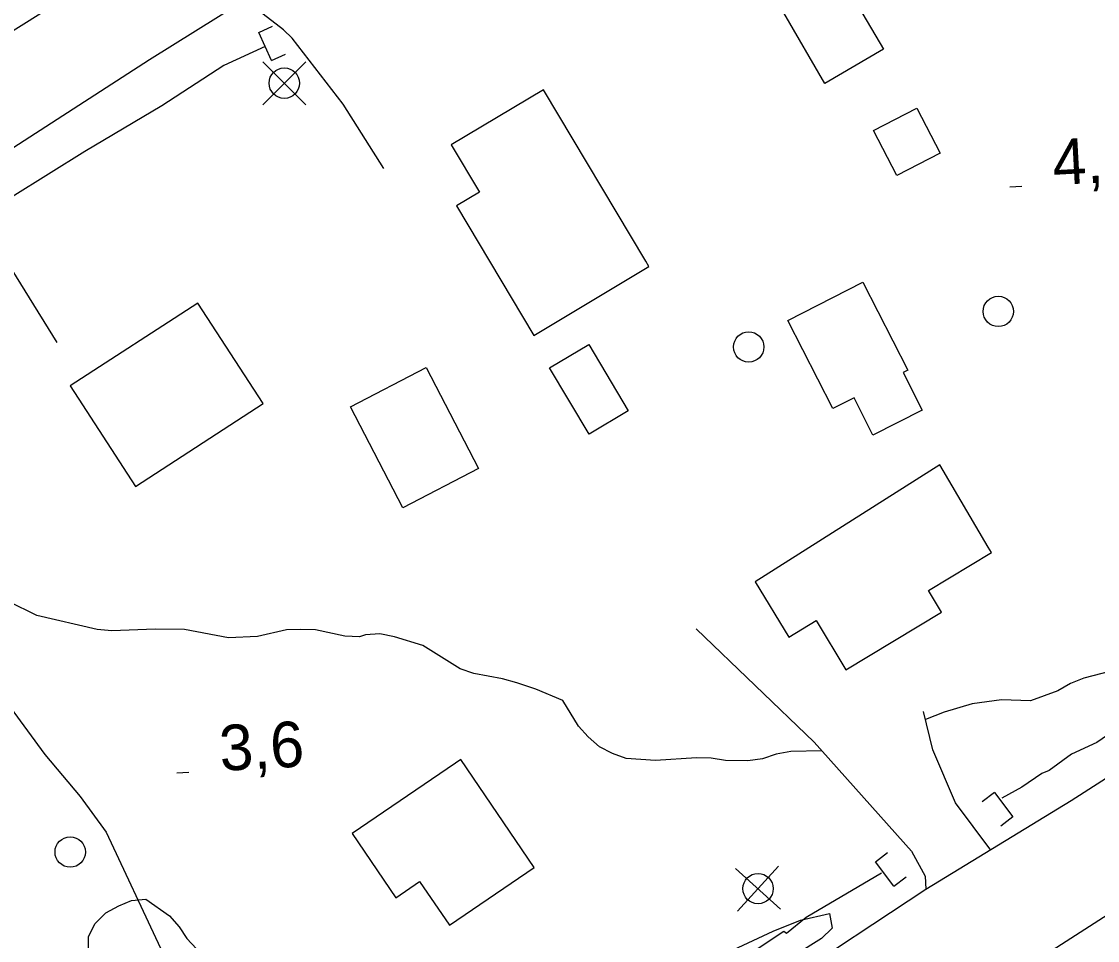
# Model space of a CAD drawing. Extents: x 336540 to 340074, y 5572036 to 5573747.
# Drawn here: x 338518.3 to 338589.1, y 5572761.3 to 5572821.8 of the extents above; entities that cross this region are included whole.
import ezdxf

# ---------------------------------------------------------------- set-up
doc = ezdxf.new("R2010")
doc.units = 0
for name, color, linetype in [('Niveau 19', 7, 'Continuous'), ('Niveau 2', 7, 'Continuous'), ('Niveau 21', 7, 'Continuous'), ('Niveau 22', 7, 'Continuous'), ('Niveau 26', 7, 'Continuous'), ('Niveau 3', 7, 'Continuous'), ('Niveau 31', 7, 'Continuous'), ('Niveau 36', 7, 'Continuous'), ('Niveau 4', 7, 'Continuous')]:
    doc.layers.add(name, color=color, linetype=linetype)

msp = doc.modelspace()

# ---------------------------------------------------------------- linework, layer by layer
at = {"layer": 'Niveau 19'}
for points in [[(338542.12, 5572812.15), (338539.45, 5572816.38), (338536.08, 5572820.73), (338535.51, 5572821.28), (338533.89, 5572822.53), (338532.72, 5572823.09)], [(338515.29, 5572811.95), (338515.55, 5572809.24), (338515.84, 5572808.42), (338516.35, 5572807.49), (338520.6, 5572800.69)], [(338562.69, 5572781.84), (338570.45, 5572774.38), (338576.86, 5572767.21), (338577.77, 5572765.56), (338577.81, 5572764.7)], [(338582.09, 5572767.27), (338579.77, 5572770.39), (338578.26, 5572773.88), (338577.65, 5572776.4)]]:
    msp.add_lwpolyline(points, dxfattribs=at)
at = {"layer": 'Niveau 2'}
for points in [[(338570.96, 5572773.81), (338568.91, 5572773.77), (338567.95, 5572773.58), (338567.05, 5572773.28), (338566.1, 5572773.15), (338564.63, 5572773.17), (338563.67, 5572773.32), (338562.71, 5572773.35), (338560.01, 5572773.18), (338558.09, 5572773.31), (338557.18, 5572773.63), (338556.32, 5572774.06), (338555.58, 5572774.72), (338554.95, 5572775.44), (338553.9, 5572777.11), (338552.14, 5572777.86), (338550.89, 5572778.28), (338549.93, 5572778.54), (338548.06, 5572778.89), (338547.15, 5572779.21), (338544.7, 5572780.74), (338542.83, 5572781.32), (338541.87, 5572781.52), (338540.91, 5572781.44), (338540.52, 5572781.32), (338539.56, 5572781.36), (338537.63, 5572781.77), (338536.67, 5572781.8), (338535.71, 5572781.78), (338533.8, 5572781.34), (338531.89, 5572781.25), (338529, 5572781.8), (338527.08, 5572781.82), (338524.21, 5572781.7), (338523.25, 5572781.79), (338519.28, 5572782.72), (338517.41, 5572783.64)], [(338597.85, 5572782.54), (338597.68, 5572782.57), (338596.72, 5572782.6), (338595.77, 5572782.58), (338594.81, 5572782.39), (338594.09, 5572781.7), (338593.48, 5572780.96), (338592.76, 5572780.32), (338591.08, 5572779.33), (338588.22, 5572778.59), (338587.33, 5572778.23), (338586.49, 5572777.76), (338584.69, 5572777.1), (338582.78, 5572777.17), (338580.86, 5572776.91), (338579.01, 5572776.36), (338577.78, 5572775.86)], [(338522.69, 5572760.62), (338522.67, 5572761.58), (338523.11, 5572762.43), (338523.83, 5572763.13), (338524.67, 5572763.6), (338525.51, 5572763.95), (338526.46, 5572764.03), (338528.01, 5572762.94), (338528.64, 5572762.22), (338529.16, 5572761.44), (338529.8, 5572760.78)], [(338551.4, 5572755.27), (338552.4, 5572755.69), (338554.2, 5572756.29), (338555.88, 5572757.23), (338558.51, 5572758.36), (338560.75, 5572759.03), (338563.45, 5572759.71), (338564.35, 5572760.12), (338565.13, 5572760.7), (338567.76, 5572761.94), (338569.55, 5572762.66), (338571.46, 5572763.1), (338571.65, 5572762.14), (338570.93, 5572761.45), (338566.01, 5572758.35), (338564.57, 5572757.14), (338563.96, 5572756.39), (338564.26, 5572755.86)]]:
    msp.add_lwpolyline(points, dxfattribs=at)
at = {"layer": 'Niveau 21'}
for points in [[(338593.33, 5572857.87), (338587.28, 5572855.67), (338584.01, 5572854.28), (338581.56, 5572853.08), (338575.96, 5572849.98), (338566.22, 5572844.14), (338558.7, 5572839.48), (338543.36, 5572829.71), (338526.69, 5572819.3), (338511.98, 5572809.81)], [(338408.78, 5572753.39), (338421.77, 5572761.43), (338468.35, 5572790.7), (338490.18, 5572804), (338528.51, 5572828.01), (338548.09, 5572840.13), (338549.29, 5572841.07), (338550.7, 5572842.51), (338551.26, 5572843.25), (338551.63, 5572843.89), (338552.17, 5572845.16), (338552.66, 5572846.93), (338552.9, 5572848.61), (338552.81, 5572849.82), (338552.2, 5572852.9)], [(338568.43, 5572758.52), (338577.81, 5572764.7), (338587.37, 5572770.54), (338600.71, 5572779.09), (338602.36, 5572780.01), (338620.79, 5572792), (338622.62, 5572792.92), (338626.91, 5572795.66), (338642.07, 5572804.96), (338653.44, 5572812.07), (338658.39, 5572814.99), (338662.35, 5572817.56), (338666.91, 5572820.27)], [(338579.84, 5572756.65), (338592.04, 5572764.47), (338604.23, 5572771.95), (338606.37, 5572773.41), (338609.5, 5572775.24), (338625.32, 5572785.09), (338627.47, 5572786.52), (338630.94, 5572788.38), (338631.74, 5572789.26), (338637.02, 5572792.36), (338645.76, 5572798.17), (338653.49, 5572802.93), (338658.59, 5572806.52), (338659.09, 5572806.55), (338663.53, 5572809.63), (338665.83, 5572811.08), (338671.22, 5572814.13)]]:
    msp.add_lwpolyline(points, dxfattribs=at)
at = {"layer": 'Niveau 22'}
msp.add_lwpolyline([(338508.41, 5572746.57), (338508.91, 5572747.65), (338509.76, 5572750.27), (338510.41, 5572753.11), (338512.41, 5572759.2), (338514.54, 5572767.18), (338516.85, 5572774.35), (338517.52, 5572776.69), (338519.8, 5572773.57), (338522.14, 5572770.79), (338523.85, 5572768.45), (338527.41, 5572760.82), (338528.07, 5572758.52), (338528.7, 5572756.69)], dxfattribs=at)
at = {"layer": 'Niveau 26'}
for p, q in [((338533.89, 5572821.1), (338534.8, 5572821.52)), ((338534.73, 5572819.26), (338533.89, 5572821.1)), ((338534.73, 5572819.26), (338535.65, 5572819.68)), ((338582.32, 5572771.06), (338581.52, 5572770.45)), ((338582.32, 5572771.06), (338583.54, 5572769.46)), ((338583.54, 5572769.46), (338582.75, 5572768.85)), ((338574.49, 5572766.5), (338575.28, 5572767.11)), ((338575.71, 5572764.9), (338574.49, 5572766.5)), ((338575.71, 5572764.9), (338576.51, 5572765.51))]:
    msp.add_line(p, q, dxfattribs=at)
at = {"layer": 'Niveau 3'}
for p, q in [((338583.34, 5572810.93), (338584.14, 5572810.98)), ((338528.49, 5572772.36), (338529.29, 5572772.4))]:
    msp.add_line(p, q, dxfattribs=at)
at = {"layer": 'Niveau 31'}
for points in [[(338571.17, 5572817.75), (338568.46, 5572822.39), (338572.3, 5572824.64), (338575.02, 5572820.01), (338571.17, 5572817.75)], [(338559.38, 5572806.04), (338552.64, 5572817.33), (338546.56, 5572813.7), (338548.42, 5572810.59), (338546.9, 5572809.68), (338552, 5572801.16), (338559.58, 5572805.7), (338559.38, 5572806.04)], [(338574.36, 5572814.65), (338577.22, 5572816.13), (338578.76, 5572813.15), (338575.91, 5572811.68), (338574.36, 5572814.65)], [(338571.69, 5572796.34), (338568.73, 5572802.15), (338573.67, 5572804.67), (338576.62, 5572798.87), (338576.31, 5572798.71), (338577.57, 5572796.23), (338574.33, 5572794.58), (338573.08, 5572797.04), (338571.69, 5572796.34)], [(338529.87, 5572803.29), (338521.48, 5572797.83), (338525.78, 5572791.21), (338534.17, 5572796.67), (338529.87, 5572803.29)], [(338555.64, 5572794.66), (338553.04, 5572799.02), (338555.62, 5572800.56), (338558.22, 5572796.2), (338555.64, 5572794.66)], [(338543.37, 5572789.81), (338539.92, 5572796.45), (338544.91, 5572799.04), (338548.35, 5572792.4), (338543.37, 5572789.81)], [(338581.92, 5572787.22), (338578.73, 5572792.63), (338566.57, 5572784.93), (338568.79, 5572781.3), (338570.59, 5572782.38), (338572.54, 5572779.14), (338578.85, 5572782.94), (338577.99, 5572784.37), (338582.13, 5572786.86), (338581.92, 5572787.22)], [(338546.84, 5572773), (338540.03, 5572768.37), (338542.91, 5572764.13), (338544.48, 5572765.2), (338546.44, 5572762.32), (338552.03, 5572766.12), (338547.19, 5572773.24), (338546.84, 5572773)]]:
    msp.add_lwpolyline(points, dxfattribs=at)
at = {"layer": 'Niveau 36'}
for p, q in [((338536.98, 5572816.35), (338534.16, 5572819.17)), ((338534.16, 5572816.35), (338536.98, 5572819.17)), ((338568.24, 5572763.38), (338565.27, 5572766.07)), ((338565.41, 5572763.24), (338568.1, 5572766.21))]:
    msp.add_line(p, q, dxfattribs=at)
for centre in [(338535.573, 5572817.767), (338582.579, 5572802.738), (338566.148, 5572800.397), (338521.475, 5572767.144), (338566.763, 5572764.735)]:
    msp.add_circle(centre, 1, dxfattribs=at)
at = {"layer": 'Niveau 4'}
for points in [[(338534.32, 5572820.18), (338531.59, 5572818.92), (338527.5, 5572816.27), (338522.44, 5572813.26), (338517.66, 5572810.28)], [(338597.79, 5572779.81), (338593.02, 5572777.07), (338591.54, 5572775.98), (338590.88, 5572775.61), (338589.07, 5572774.35), (338587.41, 5572773.59), (338585.94, 5572772.52), (338585.44, 5572772.32), (338584.12, 5572771.42), (338582.81, 5572770.68)], [(338574.88, 5572765.75), (338569.93, 5572762.83), (338568.63, 5572761.77), (338568.45, 5572761.92), (338564.66, 5572759.38), (338563.17, 5572758.64), (338559.9, 5572756.46), (338558.89, 5572756.08), (338557.57, 5572755.02), (338555.93, 5572754.08)]]:
    msp.add_lwpolyline(points, dxfattribs=at)

# ---------------------------------------------------------------- texts
at = {"layer": 'Niveau 3'}
for s, p in [('4,9    ', (338586.22, 5572811.05)), ('3,6    ', (338531.37, 5572772.48))]:
    msp.add_text(s, height=3, rotation=3.11821, dxfattribs=at).set_placement(p)

doc.saveas('drawing.dxf')
